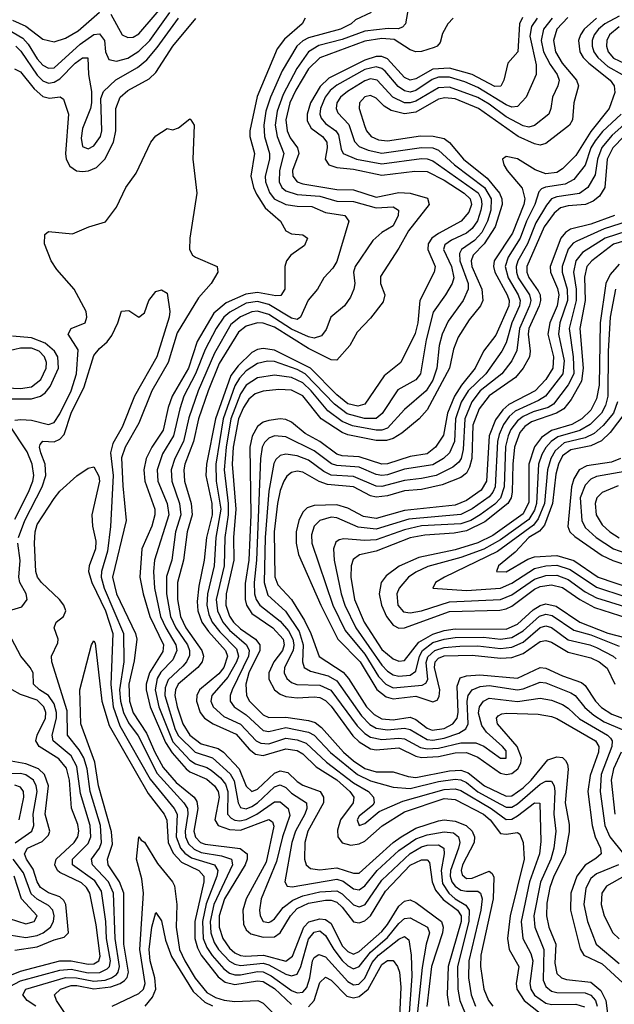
# Model space of a CAD drawing. Header units: inches. Extents: x 990535 to 1117859, y 769386 to 892122.
# Tile 838 of 1056: x 1043948 to 1046053, y 875016 to 878504. Entities that reach past the tile are written whole.
import ezdxf

# ---------------------------------------------------------------- set-up
doc = ezdxf.new("R2010")
doc.units = ezdxf.units.IN
doc.header["$MEASUREMENT"] = 0
doc.layers.add('B0847', color=7, linetype='Continuous')

msp = doc.modelspace()

# ---------------------------------------------------------------- linework, layer by layer
at = {"layer": 'B0847', "color": 5}
for points, elevation in [([(1044270, 878523.5), (1044310, 878450.9), (1044330, 878441.3), (1044350, 878442.5), (1044370, 878453.7), (1044478.1, 878581.9)], 3380), ([(1043890, 878478.5), (1043958.8, 878438.8), (1043977.6, 878417.6), (1044010, 878365), (1044030, 878343), (1044050, 878332.1), (1044070, 878333.3), (1044162.3, 878417.7), (1044210, 878451.7), (1044230, 878454.6), (1044247.4, 878430), (1044251.6, 878390), (1044263.4, 878363.4), (1044290, 878357.6), (1044330, 878368.2), (1044370, 878392.3), (1044408.7, 878430), (1044479.4, 878530)], 3360), ([(1043922, 878502), (1043970, 878480.8), (1044030, 878435.2), (1044070, 878426.1), (1044110, 878438.5), (1044155, 878465), (1044230, 878530.4)], 3380), ([(1045191.9, 878530), (1045136.5, 878503.5), (1045121.4, 878490), (1045083, 878470), (1044970, 878440.2), (1044950.2, 878429.8), (1044929.4, 878410.6), (1044877.4, 878322.6), (1044835.4, 878230), (1044819.4, 878180.6), (1044811.7, 878130), (1044814.2, 878090), (1044832.1, 878030), (1044832.2, 878010), (1044817.4, 877950), (1044818.4, 877930), (1044831.9, 877891.9), (1044848.9, 877870), (1044890, 877850), (1044930, 877843.3), (1044982, 877842), (1045030, 877820.8), (1045099, 877810), (1045112.8, 877790), (1045070, 877647.6), (1045056.2, 877623.8), (1045024.3, 877590), (1045002, 877550), (1044968.9, 877511.1), (1044941.5, 877450), (1044930, 877442.4), (1044910, 877446.6), (1044830, 877495.3), (1044790, 877506.2), (1044750, 877499.5), (1044691.9, 877468.1), (1044670, 877449.9), (1044643.7, 877410), (1044604.3, 877335.7), (1044570.7, 877249.3), (1044529.4, 877170), (1044514.2, 877125.8), (1044492, 877030), (1044453.6, 876966.4), (1044434.6, 876910), (1044436.6, 876870), (1044469.3, 876790), (1044475.5, 876750), (1044425.1, 876590), (1044421.1, 876550), (1044424.7, 876490), (1044446.5, 876390), (1044464.6, 876350), (1044500.8, 876290), (1044503.7, 876270), (1044490, 876237.2), (1044447.6, 876192.4), (1044434.1, 876170), (1044426.9, 876130), (1044440.8, 876070), (1044490, 875946), (1044550, 875881.2), (1044570, 875868.5), (1044610, 875855.8), (1044625.9, 875845.9), (1044658.4, 875818.4), (1044676, 875796), (1044684.7, 875770), (1044683.6, 875690), (1044695.9, 875675.9), (1044708.9, 875668.9), (1044726.7, 875666.7), (1044750, 875670.7), (1044786.8, 875690), (1044850, 875733.6), (1044870, 875733.2), (1044898.3, 875710), (1044904.7, 875684.7), (1044878, 875610), (1044857.4, 875522.6), (1044802.1, 875390), (1044797, 875350), (1044799.6, 875330), (1044810.1, 875310.1), (1044830, 875306.1), (1044836.8, 875310), (1044850, 875319.6), (1044881, 875359), (1044914.7, 875385.3), (1044950, 875401.2), (1045010, 875415.2), (1045070, 875418.5), (1045090, 875408.2), (1045130, 875369.2), (1045150, 875361.2), (1045156.3, 875363.7), (1045170.5, 875370), (1045230, 875456.1), (1045330, 875550.7), (1045370, 875574.3), (1045390, 875580.2), (1045430, 875581.6), (1045449.6, 875570), (1045451.1, 875550), (1045439.8, 875490), (1045444.4, 875444.4), (1045466.8, 875410), (1045490, 875390.3), (1045527.8, 875367.8), (1045538.6, 875350), (1045537.8, 875310), (1045498.3, 875150), (1045499.3, 875070), (1045505.7, 875030), (1045522.2, 874990)], 3340), ([(1045323.8, 878550), (1045313.6, 878490), (1045302.5, 878477.5), (1045287.7, 878472.3), (1045252.6, 878472.6), (1045170, 878463.1), (1045090, 878433.4), (1045007, 878413), (1044970.2, 878389.8), (1044929, 878331), (1044880.6, 878239.4), (1044859.5, 878180.5), (1044852.4, 878130), (1044859.7, 878090), (1044882.7, 878030), (1044867.1, 877970), (1044866.1, 877930), (1044876.1, 877910), (1044890, 877898.1), (1044930, 877884.8), (1045010, 877878.8), (1045070, 877861.2), (1045130, 877860), (1045210, 877837.2), (1045270, 877841.7), (1045289.4, 877830), (1045288.1, 877810), (1045270, 877774.3), (1045230, 877749.9), (1045197.5, 877722.5), (1045135.7, 877630), (1045130.1, 877610), (1045133.9, 877570), (1045131.1, 877550), (1045118.4, 877521.6), (1045097.8, 877490), (1045049.5, 877450), (1045032.7, 877407.3), (1045016.1, 877383.9), (1044990, 877376.1), (1044970, 877380.3), (1044910, 877407.4), (1044830, 877460.2), (1044790, 877471.6), (1044770, 877469.1), (1044730, 877451.6), (1044695.7, 877424.3), (1044636.9, 877323.1), (1044580.1, 877190), (1044546.1, 877093.9), (1044527.2, 877010), (1044496.4, 876950), (1044484, 876910), (1044486.1, 876870), (1044514, 876790), (1044518.5, 876750), (1044499.8, 876690), (1044486.1, 876590), (1044467.8, 876532.2), (1044467.3, 876470), (1044482.1, 876390), (1044501, 876350), (1044542.1, 876290), (1044548.9, 876270), (1044548.4, 876251.6), (1044538.8, 876230), (1044525.6, 876214.4), (1044473.8, 876166.2), (1044462.7, 876137.3), (1044462.1, 876110), (1044498.6, 875990), (1044510, 875967), (1044569.4, 875909.4), (1044630, 875889.3), (1044693.3, 875833.3), (1044707.6, 875807.6), (1044721.7, 875730), (1044730, 875714), (1044750, 875709.2), (1044770, 875716.6), (1044790.2, 875730), (1044850, 875787.1), (1044870, 875793.3), (1044890, 875784), (1044910, 875764.3), (1044962.9, 875730), (1044964.1, 875710), (1044957.3, 875690), (1044924, 875630), (1044911.3, 875590), (1044886, 875450), (1044895.1, 875435.1), (1044912.1, 875432.1), (1045070, 875459.6), (1045092.8, 875452.8), (1045130, 875426), (1045150, 875422.2), (1045170, 875436.3), (1045212.9, 875490), (1045290, 875560.7), (1045350, 875602.9), (1045390, 875617.3), (1045450, 875627.4), (1045483.3, 875623.3), (1045501.5, 875610), (1045505.9, 875590), (1045501.3, 875570), (1045473, 875490), (1045472.2, 875470), (1045478.3, 875450), (1045490, 875434.6), (1045510, 875421), (1045530, 875416.6), (1045570, 875417.7), (1045578.9, 875410), (1045585.6, 875390), (1045580.5, 875350), (1045537.4, 875170), (1045536.8, 875110), (1045545.9, 875050), (1045561.9, 875010)], 3360), ([(1043929.8, 878330), (1043950, 878319), (1043999.2, 878259.2), (1044030, 878231.8), (1044053.3, 878226.7), (1044090.6, 878230.6), (1044102.3, 878222.3), (1044120.5, 878170), (1044109.6, 878030), (1044112.7, 878010), (1044125.2, 877985.2), (1044148.9, 877968.9), (1044170, 877966.3), (1044191, 877969), (1044219.5, 877980.5), (1044249.6, 878010.4), (1044280.3, 878070), (1044288.3, 878110), (1044288.3, 878190), (1044303.1, 878230), (1044330, 878253.2), (1044405.8, 878294.2), (1044430, 878316.5), (1044490, 878410.9), (1044571.1, 878508.9)], 3320), ([(1043934.1, 878410), (1043952.3, 878392.3), (1044010, 878307.2), (1044030, 878287.9), (1044050, 878279.4), (1044070, 878282.4), (1044090, 878294.2), (1044144.3, 878350), (1044170, 878369.6), (1044188.5, 878368.5), (1044191.2, 878310), (1044202.5, 878250), (1044201.9, 878210), (1044198.4, 878190), (1044170, 878119.2), (1044165, 878085), (1044170, 878055.2), (1044190, 878046.6), (1044210, 878057.5), (1044233.4, 878090), (1044238.6, 878110), (1044235.1, 878224.9), (1044243.9, 878250), (1044288.4, 878291.6), (1044364.8, 878335.2), (1044398, 878362), (1044434.7, 878405.3), (1044510, 878509)], 3340), ([(1044958.6, 878510), (1044947.3, 878490), (1044885, 878435), (1044859.3, 878400.7), (1044787.9, 878232.1), (1044762.8, 878110), (1044763.1, 878090), (1044778.9, 878030), (1044766.5, 877950), (1044775.4, 877910), (1044786.3, 877886.3), (1044817.3, 877837.3), (1044871.5, 877790), (1044890, 877756.8), (1044910, 877745.6), (1044950, 877742), (1044967.1, 877730), (1044955.6, 877704.4), (1044907.8, 877670), (1044892.9, 877650), (1044886.8, 877630), (1044886.3, 877550), (1044872.8, 877527.2), (1044854.5, 877525.5), (1044790, 877537.6), (1044747.9, 877532), (1044678.6, 877501.4), (1044635.4, 877464.6), (1044575.9, 877364.1), (1044545, 877270), (1044487.5, 877170), (1044473.7, 877130), (1044455.9, 877050), (1044415.6, 876990), (1044395.9, 876950), (1044387.5, 876910), (1044390.5, 876870), (1044425.7, 876770), (1044426.5, 876750), (1044416.1, 876710), (1044380.4, 876630), (1044373, 876530), (1044385.2, 876470), (1044408.7, 876390), (1044457.2, 876290), (1044454.3, 876265.7), (1044407.7, 876190), (1044396, 876150), (1044394.9, 876130), (1044409.4, 876070), (1044464.2, 875944.2), (1044487, 875907), (1044537.2, 875850), (1044550, 875840.2), (1044610, 875813.9), (1044637.6, 875790), (1044650, 875770.4), (1044653.8, 875750), (1044638.8, 875670), (1044650, 875650), (1044690, 875635.9), (1044730, 875633.7), (1044830, 875670.9), (1044843.1, 875663.1), (1044847.5, 875647.5), (1044820.2, 875519.8), (1044749.6, 875390), (1044737.2, 875350), (1044740.6, 875300.6), (1044750, 875280.8), (1044765.6, 875265.6), (1044810, 875253.8), (1044850, 875255.9), (1044870, 875269.8), (1044906.3, 875330), (1044930, 875355.9), (1044970, 875374.6), (1045030, 875385.1), (1045050, 875385.2), (1045070, 875378.6), (1045090, 875360.3), (1045130, 875308.5), (1045150, 875304.5), (1045170, 875312.6), (1045190.3, 875329.7), (1045243.3, 875416.7), (1045330, 875509.2), (1045370, 875528.7), (1045390, 875528.7), (1045398.3, 875518.3), (1045408.1, 875450), (1045420.2, 875420.2), (1045447.2, 875387.2), (1045497.6, 875350), (1045511, 875330), (1045511.2, 875310), (1045464.9, 875150), (1045461.5, 875050), (1045467.6, 875010)], 3320), ([(1045482.7, 878510), (1045464, 878490), (1045445, 878455), (1045436.3, 878423.7), (1045426, 878410), (1045414.9, 878405.1), (1045370, 878391.9), (1045350, 878390.7), (1045330, 878397.1), (1045273.8, 878433.8), (1045230, 878438.1), (1045170, 878427.8), (1045010, 878369.5), (1044970.5, 878330), (1044925.6, 878254.4), (1044904.4, 878210), (1044890.4, 878150), (1044895, 878110), (1044905.8, 878085.8), (1044931, 878050), (1044936.4, 878030), (1044913.6, 877970), (1044914.3, 877950), (1044929.9, 877929.9), (1044950, 877922.2), (1045070, 877903.2), (1045130, 877901.6), (1045210, 877875.3), (1045290, 877892.1), (1045329.6, 877889.6), (1045391.8, 877871.8), (1045398, 877850), (1045323.7, 877756.3), (1045290, 877694.8), (1045225.3, 877594.7), (1045225.7, 877570), (1045240.4, 877530), (1045234.7, 877505.3), (1045190, 877446.4), (1045142.9, 877397.1), (1045116.6, 877350), (1045070, 877298.5), (1045050, 877299.7), (1044970, 877340), (1044850, 877414.8), (1044810, 877429.3), (1044790, 877430), (1044750, 877418), (1044722.9, 877397.1), (1044653.5, 877286.5), (1044614.8, 877190), (1044581.2, 877090), (1044563.3, 877010), (1044532.9, 876930), (1044529.2, 876910), (1044531.3, 876870), (1044554.3, 876790), (1044558.2, 876750), (1044540.4, 876690), (1044527.4, 876590), (1044506.6, 876510), (1044506.2, 876450), (1044516.5, 876390), (1044536.4, 876350), (1044592.7, 876270), (1044598.5, 876250), (1044594.3, 876230), (1044578.1, 876210), (1044508.2, 876150), (1044499, 876130), (1044496.9, 876110), (1044505, 876070), (1044525.3, 876010), (1044550, 875970.1), (1044590, 875939.1), (1044650, 875922.7), (1044669.2, 875909.2), (1044725, 875850), (1044750, 875789.5), (1044769.5, 875770), (1044790, 875778.9), (1044850, 875835.4), (1044870, 875843.2), (1044897.6, 875837.6), (1044930, 875805.6), (1044950, 875792.5), (1045011.1, 875770), (1045023.9, 875750), (1045023.6, 875730), (1044967.7, 875630), (1044956.8, 875590), (1044955.7, 875530), (1044961.8, 875510), (1044977.2, 875497.2), (1045010, 875493.3), (1045070, 875499.5), (1045130, 875480.6), (1045150, 875481.1), (1045270.2, 875589.8), (1045298.4, 875610), (1045350, 875640), (1045430, 875665.9), (1045450.2, 875669.8), (1045490, 875665.6), (1045528.9, 875650), (1045549.5, 875630), (1045557.4, 875610), (1045557, 875590), (1045515.5, 875510), (1045510.4, 875490), (1045514.6, 875474.6), (1045530, 875462.4), (1045550, 875463.6), (1045610, 875487.8), (1045620.2, 875480.2), (1045626.7, 875466.6), (1045623.9, 875390), (1045580.6, 875190), (1045579.1, 875150), (1045591.2, 875070), (1045607.4, 875030), (1045622.3, 875010)], 3380), ([(1045728.3, 878511.7), (1045717.3, 878490), (1045711.3, 878390), (1045676.3, 878350), (1045662, 878290), (1045651.4, 878268.6), (1045630, 878267.9), (1045550.1, 878310.1), (1045470, 878332.3), (1045410, 878328.5), (1045350, 878295.1), (1045330, 878290.2), (1045310, 878299.2), (1045250, 878366), (1045230, 878373.5), (1045210, 878373.6), (1045170, 878361.1), (1045042.4, 878297.6), (1045012, 878268), (1044977.6, 878210), (1044965.2, 878170), (1044966.1, 878146.1), (1044980, 878120), (1045019.4, 878090), (1045034.9, 878070), (1045036.3, 878050), (1045029.5, 878010), (1045042.3, 877990), (1045070, 877981), (1045130, 877974.5), (1045230, 877953.8), (1045347.2, 877967.2), (1045390, 877966), (1045450, 877936.1), (1045521.1, 877890), (1045542.1, 877870), (1045547.2, 877850), (1045537.9, 877822.1), (1045510.4, 877790), (1045430, 877747), (1045407.1, 877730), (1045393.8, 877710), (1045392.2, 877690), (1045418.2, 877630), (1045415.5, 877610), (1045363.9, 877510), (1045357.5, 877430), (1045348, 877392), (1045297.5, 877290), (1045237.8, 877242.2), (1045170, 877142.7), (1045145, 877135), (1045110, 877143.6), (1045070, 877175.6), (1044977.3, 877270), (1044850, 877334), (1044810, 877339.2), (1044790, 877335.7), (1044770, 877325.3), (1044721.4, 877278.6), (1044695.8, 877244.2), (1044641, 877090), (1044608.8, 876930), (1044607, 876890), (1044628.2, 876790), (1044629.1, 876750), (1044609.2, 876670), (1044600.7, 876590), (1044582.3, 876497.7), (1044576.5, 876443.5), (1044578.3, 876410), (1044592.9, 876370), (1044616.6, 876336.6), (1044676.4, 876270), (1044683.6, 876250), (1044670.7, 876210), (1044653.2, 876186.8), (1044584.2, 876130), (1044574.9, 876110), (1044574, 876090), (1044586.3, 876050), (1044602.5, 876030), (1044632.3, 876010), (1044713.8, 875973.8), (1044760, 875920), (1044782.2, 875902.2), (1044810, 875897.2), (1044890, 875921.6), (1044930, 875915.7), (1044950, 875904.2), (1044997.6, 875857.6), (1045070, 875811.9), (1045116.6, 875770), (1045131.3, 875750), (1045127.8, 875730), (1045083.2, 875670), (1045072.7, 875632.7), (1045074.4, 875610), (1045090, 875588.1), (1045120.1, 875580.1), (1045150, 875584.5), (1045170, 875594.8), (1045231.3, 875648.7), (1045310, 875697.8), (1045450, 875745.2), (1045490, 875741.3), (1045589.7, 875689.7), (1045613, 875670), (1045650, 875621.3), (1045670, 875619.1), (1045710, 875625), (1045718.7, 875618.7), (1045730.1, 875590.1), (1045733.6, 875530), (1045683.8, 875330), (1045674.8, 875250), (1045680.9, 875210), (1045714.4, 875150), (1045705.4, 875090), (1045707.4, 875070), (1045733.9, 875030), (1045790, 874984.9)], 3420), ([(1045779.7, 878510), (1045760, 878480), (1045754.3, 878445.7), (1045776.2, 878343.8), (1045776, 878310), (1045741, 878230), (1045710, 878196.9), (1045690, 878194.1), (1045670, 878202.1), (1045570, 878264.5), (1045524.2, 878284.2), (1045470, 878300.3), (1045430, 878300.1), (1045408.1, 878291.9), (1045350, 878253), (1045330, 878248), (1045310, 878251.7), (1045287.2, 878267.2), (1045241.5, 878321.5), (1045230, 878330.9), (1045210, 878337), (1045170, 878327.3), (1045070, 878272.8), (1045046.7, 878253.3), (1045029.8, 878230), (1045012.8, 878190), (1045010.6, 878170), (1045015.2, 878155.2), (1045030, 878137), (1045067.1, 878110), (1045076.5, 878096.5), (1045085.4, 878045.4), (1045092.5, 878030), (1045140.2, 878010), (1045230, 877993.1), (1045370, 878012.1), (1045390, 878011.3), (1045410, 878004.3), (1045570.7, 877890.7), (1045581.9, 877870), (1045584.4, 877850), (1045580.8, 877830), (1045568.5, 877791.5), (1045550, 877764.4), (1045530, 877748.3), (1045476.3, 877723.7), (1045453.5, 877706.5), (1045447.7, 877690), (1045476.5, 877630), (1045485.1, 877590), (1045479.3, 877570), (1045455.8, 877530), (1045411.3, 877468.7), (1045386.6, 877370), (1045367.3, 877250), (1045350, 877228), (1045286.9, 877193.1), (1045230.6, 877109.4), (1045210, 877091.9), (1045168.7, 877091.3), (1045107.6, 877107.6), (1045061.8, 877141.8), (1044958.1, 877250), (1044930, 877265.2), (1044850, 877293), (1044824.9, 877295.1), (1044790, 877286.3), (1044750, 877260.3), (1044725.4, 877234.6), (1044710, 877207.1), (1044668.1, 877090), (1044642.3, 876930), (1044643.1, 876870), (1044659.6, 876770), (1044642.2, 876670), (1044635.7, 876570), (1044612.1, 876470), (1044609.9, 876430), (1044617.3, 876397.2), (1044629.7, 876370), (1044655.8, 876335.8), (1044715.2, 876275.2), (1044722, 876250), (1044715.6, 876230), (1044684.4, 876175.6), (1044627.4, 876110), (1044624.8, 876090), (1044632.8, 876070), (1044670, 876036.2), (1044730, 876008.9), (1044784.6, 875950), (1044801, 875941), (1044830, 875939.4), (1044890, 875958.6), (1044930, 875953.2), (1044961.7, 875941.7), (1045034.2, 875874.2), (1045130, 875801), (1045182.4, 875770), (1045200.9, 875750), (1045202.3, 875730), (1045198.5, 875721.5), (1045150, 875682.6), (1045142.3, 875670), (1045149.4, 875649.4), (1045170, 875657), (1045220.6, 875699.4), (1045303.8, 875736.2), (1045450, 875777.7), (1045490, 875779.6), (1045510, 875773.3), (1045617.1, 875710), (1045670, 875670.5), (1045690, 875672.2), (1045710, 875683.5), (1045770, 875730.4), (1045789.4, 875729.4), (1045792.7, 875592.7), (1045788, 875550), (1045752.3, 875450), (1045723, 875310), (1045729.2, 875250), (1045756.9, 875196.9), (1045764, 875170), (1045753.8, 875090), (1045756.9, 875070), (1045770, 875048.9), (1045810, 875020.8), (1045830, 875015.9), (1045916.8, 875016.8), (1045947.2, 875007.2)], 3440), ([(1045833, 878510), (1045802.4, 878470), (1045794.5, 878430), (1045802.1, 878390), (1045825.3, 878345.3), (1045850.9, 878310), (1045857.6, 878290), (1045853.5, 878270), (1045833.8, 878230), (1045828.7, 878190), (1045820.7, 878170), (1045770, 878129.4), (1045750, 878123.8), (1045730, 878127.6), (1045670, 878159.5), (1045610, 878204.8), (1045570, 878228.7), (1045470, 878265.3), (1045430, 878263), (1045350, 878215.5), (1045330, 878209.6), (1045310, 878210), (1045269.2, 878229.2), (1045213.3, 878290), (1045190, 878294.2), (1045170, 878287.3), (1045108.1, 878250), (1045084, 878230), (1045070.8, 878210), (1045067.8, 878190), (1045074.1, 878174.1), (1045112.7, 878132.8), (1045132.8, 878072.8), (1045150, 878054.4), (1045181.6, 878041.6), (1045230, 878031.9), (1045370, 878052), (1045409.9, 878049.9), (1045430, 878041.8), (1045487, 877990), (1045592.8, 877910), (1045616.7, 877870), (1045616.2, 877830), (1045604.2, 877790), (1045583.6, 877750), (1045558.3, 877721.7), (1045511.5, 877690), (1045504.3, 877675.7), (1045505.9, 877650), (1045536.1, 877570), (1045536.1, 877550), (1045517.8, 877510), (1045464.3, 877435.7), (1045443.2, 877390), (1045432.7, 877350), (1045425, 877270), (1045410, 877227.8), (1045386.4, 877190), (1045310, 877123.5), (1045250, 877056.8), (1045230, 877049.6), (1045210, 877049.6), (1045126, 877066), (1045090, 877080.6), (1045038.4, 877118.4), (1044979.1, 877190), (1044950, 877218.2), (1044910, 877236.3), (1044850, 877244.7), (1044790, 877235.1), (1044750, 877209.9), (1044730, 877178.4), (1044694.8, 877090), (1044678.4, 876990), (1044672, 876910), (1044685.7, 876790), (1044685.8, 876750), (1044674.2, 876670), (1044671.3, 876570), (1044642.8, 876450), (1044648.5, 876410), (1044666.4, 876370), (1044690, 876341.6), (1044751, 876290), (1044760.2, 876270), (1044757.3, 876250), (1044700.4, 876130), (1044693.1, 876110), (1044693, 876090), (1044707.1, 876070), (1044750, 876042.1), (1044810, 875986.1), (1044830, 875983.1), (1044890, 875997.2), (1044970, 875980.9), (1044990.2, 875970.2), (1045048.1, 875908.1), (1045143.3, 875830), (1045190, 875807.6), (1045270, 875785), (1045330, 875780.6), (1045430, 875805.8), (1045490, 875814.3), (1045510, 875811.9), (1045530, 875801.6), (1045570, 875769.3), (1045650, 875724.8), (1045670, 875715), (1045690, 875715.2), (1045710, 875726.9), (1045790, 875795.9), (1045810, 875806.3), (1045830, 875806.5), (1045840.1, 875790), (1045842.8, 875770), (1045838.5, 875690), (1045845.4, 875630), (1045839.4, 875570), (1045828.3, 875530), (1045791.5, 875448.5), (1045768.3, 875330), (1045771.8, 875290), (1045803.1, 875210), (1045801.5, 875101.5), (1045810, 875079.1), (1045830, 875063.3), (1045850, 875058.4), (1045950, 875057.2), (1045970, 875048.7), (1045985.9, 875030), (1045992.8, 875010)], 3460), ([(1045888.1, 878511.9), (1045850, 878470), (1045837.8, 878430), (1045844.2, 878390), (1045868.3, 878350), (1045919.1, 878290), (1045926.5, 878270), (1045909.7, 878210), (1045905.3, 878150), (1045894.4, 878130), (1045810, 878065.9), (1045790, 878059.9), (1045770, 878064), (1045712.5, 878090), (1045571.6, 878190), (1045490, 878223.7), (1045452.5, 878227.5), (1045430, 878222.3), (1045350, 878176.9), (1045310, 878170.7), (1045262.4, 878182.4), (1045238.3, 878198.3), (1045210, 878226.2), (1045190, 878236.1), (1045170, 878231), (1045151.1, 878210), (1045150.1, 878190), (1045170, 878125.4), (1045175.6, 878110), (1045191.8, 878090), (1045218.6, 878078.6), (1045250, 878074.7), (1045366.9, 878093.1), (1045411.1, 878091.1), (1045450, 878082.8), (1045469, 878069), (1045519.1, 878010), (1045603.1, 877943.1), (1045646.2, 877890), (1045654.8, 877870), (1045656.1, 877850), (1045631.1, 877770), (1045592.7, 877710), (1045553.2, 877670), (1045546, 877650), (1045549.1, 877630), (1045584.1, 877550), (1045587.2, 877510), (1045579.1, 877490), (1045539.4, 877440.6), (1045500.2, 877379.8), (1045483.3, 877336.7), (1045469.6, 877270), (1045390, 877122.2), (1045361.9, 877090), (1045300.2, 877039.8), (1045270, 877020.7), (1045246.9, 877013.1), (1045210, 877013.1), (1045110, 877033.6), (1045090, 877041.6), (1045014.6, 877090), (1044950, 877171.7), (1044910, 877191.8), (1044865.7, 877194.3), (1044810, 877188.4), (1044781.4, 877178.6), (1044759.5, 877160.5), (1044740.1, 877130), (1044722.8, 877090), (1044703.4, 876990), (1044700.4, 876930), (1044713.1, 876770), (1044704.4, 876670), (1044705.4, 876590), (1044678.6, 876470), (1044677.3, 876430), (1044690, 876391.3), (1044704.5, 876370), (1044730, 876346), (1044782.6, 876310), (1044798.4, 876290), (1044798, 876270), (1044759.3, 876190), (1044748.3, 876150), (1044750.7, 876110.7), (1044761.3, 876090), (1044810, 876041.6), (1044830, 876032.2), (1044890, 876033.9), (1044970, 876022.1), (1044994.2, 876014.2), (1045016.7, 875996.7), (1045094.2, 875910), (1045130, 875878.7), (1045170, 875852.2), (1045210, 875839.7), (1045270, 875839.8), (1045323.1, 875823.1), (1045350, 875820.3), (1045470, 875843.2), (1045510, 875845.7), (1045535.8, 875835.8), (1045593.7, 875790), (1045670, 875753.2), (1045690, 875755), (1045730, 875783.6), (1045758.3, 875810), (1045817.6, 875882.4), (1045850, 875893.5), (1045870, 875890.1), (1045880.1, 875880.1), (1045887.3, 875867.3), (1045889.2, 875849.2), (1045879.2, 875730), (1045893.6, 875653.6), (1045893.1, 875626.9), (1045879.4, 875550), (1045839.3, 875470), (1045824.5, 875430), (1045814.1, 875374.1), (1045812.5, 875330), (1045821.7, 875290), (1045845.4, 875230), (1045841.9, 875161.9), (1045850, 875125.5), (1045865.9, 875110), (1045883.9, 875103.9), (1045970, 875094.3), (1046005, 875065), (1046023.4, 875030), (1046040.1, 874890)], 3480), ([(1045990.3, 878510), (1045945.9, 878470), (1045932.9, 878450), (1045926.6, 878430), (1045931.3, 878390), (1045942.7, 878370), (1045962.3, 878350), (1046038.1, 878290), (1046052.7, 878270), (1046054.3, 878245.7), (1046034.3, 878190), (1045970, 878108.6), (1045916.8, 878023.2), (1045870, 877975.8), (1045850, 877963.2), (1045810, 877958.7), (1045772.2, 877972.2), (1045710, 878011.5), (1045670, 878019), (1045657, 878010), (1045662, 877990), (1045673.5, 877970), (1045726.8, 877906.8), (1045736, 877870), (1045732.6, 877850), (1045692.1, 877747.9), (1045627.6, 877650), (1045624.8, 877630), (1045630, 877610), (1045674.1, 877530), (1045680.6, 877510), (1045679.2, 877490), (1045633, 877387), (1045590.2, 877329.8), (1045560.4, 877270), (1045511.4, 877210), (1045487.3, 877170), (1045462.9, 877110), (1045447.7, 877032.3), (1045420.1, 876990), (1045390, 876966.6), (1045330, 876956.9), (1045250, 876930.8), (1045230, 876929.2), (1045150, 876955.9), (1045090, 876959.4), (1045070, 876964.9), (1045010, 877009.5), (1044958.8, 877038.8), (1044910, 877079), (1044890, 877087.6), (1044870, 877090.2), (1044830, 877084.9), (1044810, 877077.9), (1044790, 877063.4), (1044771.2, 877028.8), (1044762.8, 876990), (1044766.1, 876750), (1044759.4, 876590), (1044746.5, 876506.5), (1044745.9, 876450), (1044751.1, 876430), (1044770, 876401.1), (1044844.3, 876350), (1044880.2, 876310), (1044884.4, 876290), (1044878.1, 876270), (1044847.7, 876230), (1044830, 876190), (1044830, 876168.6), (1044850, 876130.1), (1044870, 876114.9), (1044890, 876106.8), (1044930, 876102.3), (1044990, 876105.7), (1045010, 876102.6), (1045030, 876092.9), (1045050, 876072.2), (1045127.7, 875967.7), (1045150, 875946.6), (1045190, 875921.8), (1045210, 875917.4), (1045290, 875924.6), (1045350, 875895.3), (1045370.6, 875890.7), (1045430, 875894.4), (1045490, 875907.4), (1045530, 875907.8), (1045570, 875891.6), (1045650, 875835.2), (1045670, 875830), (1045690, 875834.3), (1045711, 875850), (1045721.8, 875870), (1045724, 875890), (1045708.9, 875930), (1045639.3, 876010), (1045635.7, 876030), (1045642, 876038), (1045654.3, 876045.7), (1045671.9, 876048.1), (1045783.7, 876043.7), (1045830, 876036.2), (1045850, 876029.1), (1045986.6, 875950), (1045998.3, 875930), (1045997.1, 875910), (1045967, 875827), (1045958.8, 875770), (1045974.2, 875650), (1045985.5, 875610), (1046004.6, 875570), (1046006, 875550), (1045987.5, 875532.5), (1045950, 875509.3), (1045919.9, 875470), (1045898.9, 875410), (1045898.2, 875350), (1045932.5, 875212.5), (1045945.4, 875190), (1046010, 875159.2), (1046098.4, 875078.4)], 3520), ([(1046070, 878516.2), (1046019.9, 878490), (1045996.5, 878470), (1045981.6, 878450), (1045974.4, 878430), (1045974.3, 878410), (1045980.8, 878390), (1045994.6, 878370), (1046030, 878338.4), (1046080.7, 878310)], 3540), ([(1046070, 878478.8), (1046035.9, 878450), (1046026.5, 878430), (1046025.3, 878410), (1046031.8, 878390), (1046050, 878368.4), (1046110, 878339.5)], 3560), ([(1043930, 877085.9), (1043952.3, 877087.7), (1043990, 877085), (1044050, 877070.6), (1044070, 877077.1), (1044090, 877108.3), (1044129.6, 877190), (1044148.8, 877250), (1044154.8, 877334.8), (1044119, 877390), (1044129.6, 877410.4), (1044179.3, 877430), (1044186, 877450), (1044182.7, 877470), (1044140.2, 877550), (1044079.6, 877619.6), (1044059.5, 877650), (1044035.7, 877710), (1044037.2, 877742.8), (1044050, 877754), (1044134.6, 877745.4), (1044192.7, 877770), (1044251.7, 877788.3), (1044290, 877840.3), (1044323.6, 877910), (1044359.7, 877960.3), (1044412.4, 878070), (1044430, 878092.4), (1044470, 878119.3), (1044490, 878114.4), (1044510, 878121.1), (1044550, 878153), (1044554, 878150), (1044564.9, 878130), (1044560.7, 878010), (1044574.6, 877890), (1044549.7, 877730), (1044549.2, 877690), (1044560.1, 877670), (1044570, 877662.7), (1044646.9, 877630), (1044649.4, 877610), (1044625.2, 877570), (1044580.9, 877519.1), (1044504.9, 877395.1), (1044473.9, 877290), (1044415.5, 877190), (1044370, 877075), (1044320.8, 876990), (1044307.6, 876952.4), (1044312.4, 876852.4), (1044325.2, 876730), (1044275.9, 876530), (1044290.3, 876470), (1044357.4, 876330), (1044362.4, 876310), (1044352.5, 876232.5), (1044334.4, 876150), (1044336.4, 876090), (1044349.4, 876049.4), (1044397.1, 875977.1), (1044425.7, 875910), (1044455.7, 875855.7), (1044502, 875802), (1044565.5, 875750), (1044575, 875735), (1044578.1, 875710), (1044563.8, 875630), (1044570, 875608.1), (1044588.1, 875590), (1044603.8, 875583.8), (1044728.4, 875568.4), (1044752.5, 875550), (1044753, 875530), (1044745.6, 875510), (1044672.3, 875390), (1044653.6, 875330), (1044653.9, 875290), (1044667, 875250), (1044690, 875215.3), (1044710, 875198.3), (1044730, 875188.8), (1044746.7, 875186.7), (1044811, 875191), (1044890.3, 875169.7), (1044913, 875187), (1044954.3, 875290), (1044971.7, 875308.3), (1045010, 875318.6), (1045030, 875316.6), (1045050, 875302.9), (1045090, 875224.1), (1045110, 875203), (1045130, 875194.3), (1045150, 875203), (1045230, 875274.8), (1045250, 875298.6), (1045290, 875363.7), (1045310, 875381.3), (1045330, 875386.7), (1045350, 875376.6), (1045440.8, 875310), (1045447.5, 875290), (1045444.7, 875270), (1045405.6, 875150), (1045388.8, 875008.8)], 3280), ([(1046076.7, 878170), (1046011.6, 878108.4), (1045984.7, 878075.3), (1045970.4, 878050), (1045950, 877988.4), (1045910, 877937.8), (1045878.7, 877921.2), (1045809, 877911), (1045795.1, 877904.9), (1045785.6, 877894.4), (1045771.8, 877850), (1045741.6, 877790), (1045719.7, 877730), (1045677.2, 877662.8), (1045666.3, 877630), (1045677.2, 877590), (1045712.6, 877530), (1045719.4, 877510), (1045717.3, 877490), (1045690.2, 877430), (1045670, 877359.3), (1045654.5, 877330), (1045597.5, 877250), (1045535.4, 877190), (1045511, 877149), (1045490.8, 877090), (1045486.6, 877010), (1045470, 876969.6), (1045448.3, 876950), (1045410, 876927), (1045310, 876911.8), (1045250, 876891.7), (1045230, 876889.4), (1045210, 876892.6), (1045150, 876918.8), (1045070, 876924.7), (1045051.2, 876931.2), (1044990, 876977.5), (1044890, 877026.4), (1044850, 877029.6), (1044830, 877021.8), (1044813.9, 877006.1), (1044806.2, 876990), (1044800.6, 876950), (1044785.8, 876590), (1044777.8, 876510), (1044779.5, 876470), (1044785.2, 876450), (1044797.8, 876430), (1044870, 876374.1), (1044899, 876339), (1044914.8, 876310), (1044918.2, 876290), (1044915.4, 876270), (1044885.1, 876210), (1044883.7, 876190), (1044893, 876170), (1044910, 876156.7), (1044929.2, 876149.2), (1045010, 876146.6), (1045049.3, 876129.3), (1045142.6, 876002.6), (1045170, 875975.6), (1045190, 875962.6), (1045230, 875954.6), (1045290, 875959.4), (1045310, 875956.8), (1045366.3, 875926.3), (1045390, 875921.1), (1045430, 875923.8), (1045510, 875942.2), (1045562.1, 875942.1), (1045590.8, 875930.8), (1045650, 875888.7), (1045670, 875888.8), (1045670, 875914), (1045657.5, 875930), (1045600.1, 875980.1), (1045584.4, 876004.4), (1045572.7, 876047.3), (1045575.4, 876070), (1045589.4, 876090.6), (1045610, 876100.6), (1045710, 876089), (1045790, 876100.8), (1045830, 876093.9), (1045870, 876078.8), (1045890, 876065.5), (1045930, 876027.1), (1046028.5, 875970), (1046039.4, 875959.4), (1046045.4, 875950), (1046044.4, 875930), (1046007, 875830), (1046002.6, 875770), (1046019.1, 875650), (1046037.1, 875610), (1046085.5, 875550)], 3540), ([(1046128.8, 878170), (1046044.9, 878095.1), (1046008.4, 878051.6), (1045993.3, 878010), (1045984.9, 877955.1), (1045959.2, 877910), (1045930, 877888.4), (1045850, 877876.9), (1045830.7, 877869.3), (1045812.4, 877847.6), (1045775.4, 877784.6), (1045745.6, 877710), (1045711.4, 877650), (1045705.3, 877630), (1045706.1, 877610), (1045713, 877590), (1045752.2, 877530), (1045756.9, 877510), (1045753.2, 877490), (1045717.6, 877410), (1045708.2, 877331.8), (1045690, 877296), (1045655.3, 877250), (1045578.5, 877190), (1045548, 877150), (1045523.6, 877090), (1045517.8, 876982.2), (1045510.4, 876950), (1045502.7, 876937.3), (1045481.1, 876918.9), (1045422.4, 876890), (1045370, 876878.4), (1045310, 876872.1), (1045230, 876850.3), (1045210, 876851.8), (1045130, 876886.4), (1045050, 876891.3), (1045024, 876904), (1044970, 876944.1), (1044930, 876959.1), (1044890, 876965.1), (1044870, 876960.8), (1044854.2, 876945.8), (1044847.7, 876932.3), (1044830, 876834), (1044817.3, 876670), (1044813, 876510), (1044826.1, 876466.1), (1044889.2, 876409.2), (1044937.3, 876337.3), (1044951.7, 876290), (1044949.2, 876230), (1044955, 876210), (1044976.9, 876196.9), (1045040.4, 876180.3), (1045070, 876162.3), (1045158, 876038), (1045187.8, 876007.8), (1045210, 875994.8), (1045250, 875988.9), (1045310, 875994.6), (1045330, 875990), (1045390, 875954.9), (1045410, 875952.1), (1045450, 875959.5), (1045502.6, 875977.4), (1045527.6, 875992.4), (1045535.4, 876010), (1045531.5, 876090), (1045535.4, 876110), (1045550, 876130.4), (1045577.5, 876142.5), (1045610, 876145.9), (1045710, 876130.5), (1045730, 876133.6), (1045790, 876157.6), (1045810, 876155.3), (1045899.5, 876119.5), (1045914, 876110), (1045948.2, 876068.2), (1045980.1, 876040.1), (1046017.4, 876017.4), (1046080.6, 875990)], 3560), ([(1046088.1, 878091.9), (1046047.4, 878050), (1046027.9, 878010), (1046019.7, 877910), (1046000.9, 877879.1), (1045978.6, 877861.4), (1045950.6, 877849.4), (1045890, 877844.4), (1045862.8, 877837.2), (1045840.6, 877819.4), (1045805.1, 877770), (1045742.9, 877630), (1045743.4, 877610), (1045750.8, 877590.8), (1045783.3, 877543.3), (1045789.9, 877530), (1045791.8, 877510), (1045787.1, 877490), (1045750.7, 877410), (1045748.3, 877390), (1045755.2, 877330), (1045752.2, 877310), (1045730.4, 877270), (1045703.6, 877236.4), (1045610, 877172.2), (1045574.6, 877125.4), (1045552.4, 877067.6), (1045548, 876950), (1045540.8, 876919.2), (1045530, 876898.4), (1045510, 876882.7), (1045443.4, 876856.6), (1045370, 876839.5), (1045310, 876835.3), (1045250, 876817.5), (1045210, 876812.8), (1045190, 876817.8), (1045130, 876850), (1045037.5, 876857.5), (1045008.2, 876868.2), (1044950, 876901.7), (1044930, 876904.7), (1044910, 876900.1), (1044893.2, 876886.8), (1044882.9, 876870), (1044870, 876836.2), (1044860.1, 876790), (1044848.8, 876690), (1044851.1, 876531.1), (1044861.9, 876501.9), (1044910, 876450.1), (1044956.1, 876376.1), (1044978.1, 876330), (1045008, 876248), (1045092.4, 876192.4), (1045111.5, 876170), (1045176.1, 876070), (1045203.1, 876043.1), (1045230, 876028), (1045270, 876024.6), (1045330, 876033), (1045350, 876025.5), (1045390, 875994.7), (1045407.9, 875987.9), (1045450, 875993.1), (1045481.4, 876010), (1045496.1, 876030), (1045500.1, 876050), (1045496.8, 876143.2), (1045507.1, 876172.9), (1045530, 876179.6), (1045577.1, 876182.9), (1045710, 876171.5), (1045790, 876209.1), (1045810, 876207.3), (1045870, 876179.6), (1045936.3, 876156.3), (1045950, 876145.8), (1045986.7, 876090), (1046008.1, 876068.1), (1046044.7, 876044.7), (1046110, 876019.5)], 3580), ([(1046053.7, 877810), (1045970, 877779.3), (1045897.9, 877762.1), (1045879.8, 877750), (1045863.8, 877730), (1045826, 877630), (1045826.9, 877610), (1045852, 877552), (1045856.8, 877530), (1045850.8, 877490), (1045824.8, 877430), (1045817.9, 877390), (1045838, 877310), (1045835.7, 877270), (1045810.8, 877230), (1045772.7, 877190), (1045679.3, 877140.7), (1045658.2, 877121.8), (1045632.7, 877087.3), (1045610.2, 877030), (1045600.3, 876870), (1045582, 876838), (1045530, 876801.1), (1045490, 876784.4), (1045310, 876765.7), (1045210, 876737.3), (1045164.6, 876744.6), (1045110, 876773.8), (1045070, 876785.8), (1044990, 876783), (1044965.5, 876774.5), (1044950, 876760.1), (1044935.5, 876730), (1044926.9, 876690), (1044926.9, 876650), (1044935.1, 876610), (1045014, 876430), (1045073.8, 876310), (1045152.9, 876230), (1045212.1, 876132.1), (1045245, 876105), (1045270, 876098.2), (1045350, 876108.2), (1045410, 876088.2), (1045426.2, 876093.8), (1045432.9, 876107.1), (1045434.7, 876130), (1045416.5, 876210), (1045418.7, 876230), (1045430, 876242.8), (1045450, 876251.2), (1045550, 876253.2), (1045650, 876243), (1045690, 876245.1), (1045730, 876259.5), (1045790, 876301), (1045810, 876305.4), (1045830, 876298.7), (1045890, 876263.4), (1045970, 876243.8), (1045999.9, 876230), (1046027.5, 876207.5), (1046054.5, 876150)], 3620), ([(1046101.6, 877790), (1046016.6, 877763.4), (1045919.8, 877720.2), (1045907.2, 877712.8), (1045889.1, 877690.9), (1045868.4, 877630), (1045868.4, 877610), (1045885.8, 877550), (1045887, 877510), (1045860.5, 877430), (1045854.8, 877390), (1045875.4, 877295.4), (1045870.9, 877250), (1045809.5, 877170.5), (1045785.1, 877154.9), (1045702.2, 877117.8), (1045681.2, 877098.8), (1045660.8, 877070), (1045645, 877035), (1045639.4, 877010), (1045631.2, 876850), (1045623, 876830), (1045610, 876814.1), (1045550, 876771), (1045510, 876750.9), (1045325.5, 876734.5), (1045210, 876699.6), (1045146.4, 876706.4), (1045070, 876739.1), (1045050, 876741.5), (1045010, 876730.6), (1044990.1, 876710), (1044980.7, 876679.3), (1044981.5, 876650), (1045056.9, 876430), (1045100.6, 876340.6), (1045170, 876257), (1045217.9, 876177.9), (1045244.3, 876150), (1045270, 876137.8), (1045372.9, 876147.1), (1045386.2, 876153.8), (1045392.5, 876167.5), (1045387.3, 876227.3), (1045392.9, 876247.1), (1045417.3, 876270), (1045450, 876280.5), (1045505.5, 876285.5), (1045570, 876285.9), (1045650, 876276.9), (1045690, 876281.1), (1045730, 876299.2), (1045790, 876351.2), (1045810, 876357.6), (1045830, 876350.8), (1045890, 876307.9), (1045966.4, 876290), (1045990, 876279.9), (1046048.9, 876250), (1046059.8, 876239.8)], 3640), ([(1046133.4, 877766.6), (1046020.4, 877730), (1045940.9, 877679.1), (1045916.5, 877650), (1045908.3, 877610), (1045917.7, 877550), (1045917.8, 877510), (1045893, 877410), (1045907.5, 877310), (1045909.8, 877250), (1045890, 877211.2), (1045837.6, 877142.4), (1045818.6, 877130), (1045765.3, 877114.7), (1045730, 877099.1), (1045710, 877083.4), (1045687.1, 877052.9), (1045676.6, 877030), (1045667.9, 876992.1), (1045663.4, 876850), (1045650, 876809.5), (1045630, 876788.4), (1045577.9, 876750), (1045544.6, 876730), (1045510, 876718.1), (1045370, 876710.7), (1045310, 876697.5), (1045210, 876661.5), (1045170, 876658.9), (1045095.2, 876664.8), (1045078.6, 876661.4), (1045066.5, 876653.5), (1045059.3, 876630), (1045061.2, 876590), (1045085.5, 876470), (1045098.3, 876430), (1045137.9, 876350), (1045230, 876217.7), (1045250, 876196.8), (1045270, 876183.9), (1045290, 876178.9), (1045330, 876182.8), (1045350, 876196.3), (1045363.3, 876250), (1045373.8, 876270), (1045410, 876297.6), (1045450, 876310.2), (1045490, 876316.1), (1045590, 876316.5), (1045650, 876310), (1045690, 876316.2), (1045730, 876339.3), (1045788.2, 876391.8), (1045810, 876398.8), (1045833.4, 876393.4), (1045910, 876341.2), (1045970, 876324.7), (1046070, 876284.6)], 3660), ([(1046170, 877745), (1046050, 877708.8), (1045973, 877650), (1045956, 877630), (1045947.7, 877592.3), (1045949.4, 877510), (1045930.6, 877410), (1045942.6, 877270), (1045936.4, 877223.6), (1045900.7, 877159.3), (1045873.7, 877126.3), (1045848.6, 877110), (1045760.3, 877079.7), (1045736.6, 877063.4), (1045718.5, 877041.5), (1045699.7, 876990), (1045693.4, 876930), (1045691.7, 876830), (1045687.2, 876810), (1045675.7, 876790), (1045594.6, 876725.4), (1045530, 876693.6), (1045485.6, 876685.6), (1045381.8, 876678.2), (1045330, 876668.3), (1045210, 876621), (1045151.1, 876608.9), (1045128.1, 876591.9), (1045121.4, 876570), (1045120.4, 876530), (1045132.6, 876450), (1045167.6, 876370), (1045230, 876272.8), (1045270, 876240.1), (1045290, 876232.2), (1045310, 876234.6), (1045361, 876299), (1045410, 876327.5), (1045450, 876340.3), (1045490, 876347), (1045670, 876345.4), (1045710, 876363.2), (1045766.1, 876413.9), (1045790, 876429), (1045810, 876434.6), (1045846.9, 876426.9), (1045930.6, 876370.6), (1046030, 876330.9), (1046094.1, 876314.1)], 3680), ([(1046070, 877638.4), (1046038, 877602), (1046023, 877570), (1046002.7, 877430), (1045999.6, 877210), (1045990, 877160.7), (1045970, 877121.4), (1045938.1, 877090), (1045902.8, 877070), (1045830, 877048.7), (1045795.7, 877024.3), (1045770, 876991.6), (1045750.9, 876930), (1045750, 876795.3), (1045730, 876754.2), (1045622.4, 876677.6), (1045570, 876650.9), (1045490, 876626.4), (1045360.5, 876599.5), (1045291.1, 876568.9), (1045245.7, 876534.3), (1045227.7, 876510), (1045220.7, 876470), (1045228.6, 876430), (1045246.3, 876390), (1045270, 876359.2), (1045290, 876348.9), (1045310, 876350), (1045470, 876407.9), (1045647.9, 876412.1), (1045670, 876417), (1045690, 876427.1), (1045770, 876486.9), (1045790, 876495.9), (1045830, 876502.6), (1045870, 876493.2), (1045930.4, 876450.4), (1045982.3, 876422.3), (1046130, 876374.5)], 3720), ([(1043944, 876670), (1043966.2, 876730), (1044027.4, 876850), (1044039.8, 876890), (1044038.1, 876930), (1044022.2, 876970), (1044017.8, 876990), (1044020.2, 876999.8), (1044029.1, 877010.9), (1044070, 877008.6), (1044090, 877018.2), (1044105, 877035), (1044130.5, 877110), (1044176, 877204), (1044210, 877315), (1044230, 877339.5), (1044257.4, 877362.6), (1044274.1, 877385.9), (1044295.6, 877430), (1044308.1, 877471.9), (1044334.2, 877474.2), (1044370, 877451), (1044390, 877466), (1044405.2, 877510), (1044430, 877541), (1044450, 877546.8), (1044470, 877536), (1044479.3, 877470), (1044476.8, 877450), (1044432.8, 877310), (1044353.8, 877170), (1044310, 877060.2), (1044277.5, 877002.5), (1044269, 876970), (1044278.8, 876890), (1044269.1, 876709.1), (1044258.8, 876621.2), (1044236.8, 876550), (1044236.4, 876530), (1044246.7, 876490), (1044314.8, 876330), (1044316.3, 876230), (1044301.6, 876130), (1044305.2, 876090), (1044315.7, 876050), (1044333.3, 876013.3), (1044367, 875967), (1044434.2, 875834.2), (1044529, 875730), (1044541.4, 875710), (1044543.1, 875690), (1044533, 875630), (1044534.4, 875610), (1044545.4, 875585.4), (1044566, 875566), (1044590, 875554.6), (1044662.7, 875542.7), (1044697.4, 875530), (1044701, 875510), (1044634.6, 875370), (1044622.4, 875310), (1044624.2, 875270), (1044635.8, 875235.8), (1044651.5, 875210), (1044690, 875169.4), (1044710, 875158.2), (1044730, 875154.3), (1044810, 875162.7), (1044830, 875156.3), (1044890, 875123.2), (1044910, 875117.7), (1044930, 875122.6), (1044942.8, 875150), (1044970, 875247.4), (1044990, 875272.4), (1045010, 875276.4), (1045030, 875260.3), (1045059.6, 875210), (1045090, 875171.6), (1045110, 875152.6), (1045130, 875142.6), (1045150, 875150.9), (1045190, 875201.2), (1045250, 875253.5), (1045290, 875302.8), (1045310, 875320.1), (1045330, 875322.3), (1045391.6, 875290), (1045398.7, 875270), (1045386.8, 875230), (1045373.1, 875146.9), (1045356.3, 874990)], 3260), ([(1046057.1, 877550), (1046038.5, 877450), (1046031.3, 877330), (1046029.9, 877170.1), (1046022.1, 877137.9), (1046007.4, 877110), (1045966.9, 877070), (1045930.5, 877049.5), (1045853.3, 877026.7), (1045829.8, 877010.2), (1045811, 876989), (1045796.2, 876963.8), (1045785.1, 876930), (1045777.9, 876790), (1045770, 876767.3), (1045750, 876734.1), (1045650, 876661.1), (1045590.9, 876629.1), (1045510, 876598.9), (1045392.8, 876567.2), (1045350, 876547.7), (1045324.7, 876530), (1045290.9, 876490), (1045282.9, 876470), (1045286.6, 876430), (1045306.8, 876406.8), (1045330, 876402.8), (1045370, 876410), (1045470, 876442.4), (1045650, 876449.8), (1045690, 876467.4), (1045770, 876522.3), (1045810, 876535), (1045850, 876536.8), (1045890, 876521.4), (1045950, 876477.6), (1045990, 876456.4), (1046138.4, 876410)], 3740), ([(1043890, 877161.5), (1043990, 877161.1), (1044021.7, 877170), (1044037.8, 877182.2), (1044055.1, 877204.9), (1044084.8, 877270), (1044083.2, 877310), (1044070.4, 877330.4), (1044038.3, 877358.3), (1043990, 877377.7), (1043922.7, 877382.7)], 3320), ([(1043850, 877201.9), (1043950, 877197.8), (1043990, 877203.9), (1044023, 877230), (1044041.9, 877270), (1044042.6, 877290), (1044035.3, 877310), (1044016.2, 877330), (1043990, 877340.9), (1043950, 877340.9), (1043890, 877326.9)], 3340), ([(1046063.8, 877150), (1046049.8, 877110), (1046013.7, 877066.3), (1045981.2, 877038.8), (1045950, 877023.2), (1045875, 877005), (1045843.5, 876976.5), (1045828.4, 876950), (1045815.9, 876910), (1045805.3, 876790), (1045783.8, 876736.2), (1045766.6, 876713.4), (1045639.7, 876620.3), (1045451.9, 876530), (1045419.6, 876510), (1045410.8, 876490), (1045530, 876482), (1045650, 876490), (1045690, 876508.2), (1045770, 876559.6), (1045810, 876569.7), (1045850, 876571.6), (1045897, 876557), (1045990, 876494), (1046090, 876460.4)], 3760), ([(1046090.6, 877110), (1046038.3, 877041.7), (1046008.2, 877011.8), (1045970, 876995.2), (1045899, 876981), (1045870, 876959.3), (1045855, 876930), (1045845.7, 876894.3), (1045833.9, 876790), (1045806, 876714), (1045787.9, 876692.1), (1045749.8, 876670), (1045702, 876618), (1045643, 876570), (1045635.8, 876550), (1045670, 876548.8), (1045746.6, 876593.4), (1045770, 876601.3), (1045850, 876606), (1045910, 876588.7), (1045995.6, 876530), (1046110, 876491)], 3780), ([(1043930, 876735.2), (1043978.5, 876830), (1043994.4, 876870), (1043997.3, 876890), (1043992.1, 876930), (1043973.9, 876973.9), (1043909, 877071)], 3280), ([(1046074.8, 876950), (1046042.7, 876937.3), (1045955.9, 876924.1), (1045928.1, 876910), (1045910, 876877.8), (1045901.9, 876850), (1045888.8, 876708.8), (1045895.6, 876690), (1045913.3, 876673.3), (1046010, 876606.6), (1046048, 876588), (1046110, 876567.3)], 3820), ([(1044005.1, 875010), (1043974.1, 875030), (1043958.7, 875050), (1043970, 875070.2), (1044110, 875110.9), (1044149.4, 875110.6), (1044210, 875097.9), (1044250, 875101.9), (1044272.7, 875110), (1044290, 875122.2), (1044296.5, 875130), (1044300.8, 875150), (1044285.8, 875250), (1044279.5, 875410), (1044261.6, 875450), (1044205.5, 875510), (1044202.2, 875530), (1044230.1, 875569.9), (1044237.4, 875590), (1044233.6, 875650), (1044197.6, 875770), (1044186.2, 875850), (1044174.7, 875890), (1044158.2, 875918.2), (1044116.9, 875970), (1044115.6, 876055.6), (1044061, 876230), (1044060.3, 876250), (1044083.1, 876296.9), (1044083.4, 876310), (1044069.8, 876350.2), (1044076.4, 876370), (1044103.1, 876390), (1044110.7, 876410), (1044104.4, 876430), (1044088.1, 876450), (1044024.5, 876510), (1044011, 876530), (1044005.1, 876550), (1043999.9, 876650), (1044002.1, 876690), (1044010, 876716.5), (1044070, 876807.8), (1044090, 876834.3), (1044150, 876888), (1044190, 876916), (1044210, 876920.7), (1044227.4, 876887.4), (1044230.8, 876870), (1044203, 876750), (1044205.7, 876710), (1044217, 876657), (1044216.1, 876630), (1044194, 876570), (1044191.5, 876550), (1044203.3, 876510), (1044251.4, 876410), (1044277, 876330), (1044270.4, 876149.6), (1044278.6, 876070), (1044302.6, 876002.6), (1044410, 875814.2), (1044494.8, 875710), (1044505.3, 875690), (1044501.6, 875610), (1044516.7, 875570), (1044531.9, 875551.9), (1044555.7, 875535.7), (1044637.6, 875510), (1044649.8, 875490), (1044646.1, 875470), (1044608.1, 875371.9), (1044595.3, 875310), (1044597.6, 875250), (1044610, 875217.3), (1044628.9, 875188.9), (1044670, 875141.7), (1044690, 875127.2), (1044710, 875120.7), (1044730, 875120.5), (1044790, 875133.2), (1044810, 875131.3), (1044837.5, 875117.5), (1044910, 875065.8), (1044930, 875057.2), (1044950, 875059.4), (1044963.8, 875076.2), (1044975.5, 875110), (1044984.5, 875170), (1044990, 875181.9), (1045007.4, 875192.6), (1045030, 875185.1), (1045110, 875096.8), (1045130, 875085.2), (1045148, 875088), (1045170, 875109.2), (1045195.9, 875164.1), (1045218.5, 875190), (1045290, 875247.6), (1045310, 875256.6), (1045325.1, 875245.1), (1045333.6, 875190), (1045335.8, 875115.8), (1045325.5, 874970)], 3240), ([(1046090, 876904.1), (1045990, 876885.8), (1045970, 876876), (1045950, 876855.4), (1045932.6, 876810), (1045938, 876730), (1045950, 876705.8), (1045988.7, 876670), (1046050, 876629.6), (1046110, 876608.6)], 3840), ([(1046066.7, 876853.3), (1046010.3, 876829.7), (1045991.4, 876810), (1045984.6, 876790), (1045988.6, 876750), (1046010, 876715.4), (1046037.7, 876690), (1046070, 876668.8)], 3860), ([(1043907.6, 876410), (1043955.5, 876424.5), (1043974.5, 876450), (1043970.3, 876470), (1043948.4, 876510), (1043944.5, 876530), (1043948.9, 876588.9), (1043941, 876650)], 3260), ([(1043856.1, 875050), (1043950, 875099), (1044090, 875137), (1044130, 875140.7), (1044190, 875127.7), (1044231.4, 875128.6), (1044257.9, 875142.1), (1044265.1, 875150), (1044269.8, 875170), (1044255, 875250), (1044252.8, 875310), (1044237.6, 875417.6), (1044213.7, 875453.7), (1044134.8, 875510), (1044134.1, 875530), (1044190, 875585.7), (1044199.6, 875610), (1044196.8, 875650), (1044163.4, 875763.4), (1044150, 875859.3), (1044130, 875896), (1044066.6, 875950), (1044062.9, 875970), (1044078.4, 876030), (1044078.4, 876050), (1044070, 876080.4), (1044050.1, 876110.1), (1044017.8, 876130), (1043996.1, 876150), (1043995.8, 876190), (1043985.1, 876210), (1043952, 876250), (1043920.2, 876310)], 3260), ([(1044118.2, 874970), (1044078.5, 875030), (1044070.5, 875050), (1044091.6, 875070), (1044130, 875082.8), (1044150, 875083.3), (1044210, 875071), (1044270, 875077.8), (1044302.9, 875090), (1044319, 875101), (1044328.3, 875111.7), (1044332.5, 875130), (1044316.5, 875230), (1044316.4, 875410), (1044300.6, 875450), (1044260.4, 875510), (1044258.6, 875530), (1044276.8, 875583.2), (1044273.2, 875626.8), (1044227.1, 875790), (1044214.1, 875874.1), (1044164.5, 876010), (1044160.3, 876130), (1044202, 876290), (1044210, 876304.4), (1044215.3, 876295.3), (1044238.2, 876090), (1044264, 876004), (1044403.1, 875763.1), (1044459.7, 875690), (1044468.2, 875668.2), (1044473.4, 875590), (1044491.4, 875551.4), (1044520.1, 875520.1), (1044582, 875490), (1044599.9, 875470), (1044599.3, 875450), (1044568.3, 875310), (1044568.3, 875250), (1044576.9, 875216.9), (1044590.5, 875190.5), (1044650, 875113.8), (1044675.4, 875095.4), (1044710, 875086.6), (1044790, 875100.1), (1044810, 875097.1), (1044850, 875072.9), (1044910, 875015.5)], 3220), ([(1043870, 875102.1), (1043950, 875133.5), (1044090, 875170.2), (1044129.4, 875170.6), (1044190, 875158.2), (1044210, 875159.9), (1044228, 875170), (1044232.9, 875187.1), (1044218.1, 875298.1), (1044195.9, 875410), (1044184.6, 875430), (1044167.1, 875447.1), (1044090, 875483.3), (1044081.4, 875490), (1044071.6, 875510), (1044077.3, 875530), (1044140.2, 875590), (1044153.2, 875610), (1044156.9, 875630), (1044153.1, 875653.1), (1044131, 875711), (1044124.1, 875810), (1044113.2, 875853.2), (1044086.4, 875886.4), (1044016.6, 875930), (1044005.3, 875950), (1044009.4, 875970), (1044039.2, 876030), (1044039.9, 876050), (1044033.7, 876070), (1044010, 876093.2), (1043950, 876114), (1043921.6, 876130)], 3280), ([(1043930, 875207.6), (1044010, 875219.7), (1044070, 875244.9), (1044105.5, 875254.5), (1044120.4, 875270), (1044110.9, 875370), (1044104.4, 875384.4), (1044090, 875397.1), (1044050, 875411.3), (1044021.9, 875430), (1044009.7, 875449.7), (1043994.9, 875494.9), (1043971.7, 875530), (1043964.5, 875550), (1043975.2, 875570), (1044026.7, 875593.3), (1044050, 875615.2), (1044054.9, 875630), (1044037.9, 875690), (1044049.5, 875790), (1044035.4, 875830), (1044014.3, 875850), (1043970, 875868.2), (1043917.5, 875877.5)], 3320), ([(1046077.6, 875910), (1046050, 875850), (1046042.1, 875810), (1046054.8, 875690)], 3560), ([(1043931.2, 875588.8), (1043990.7, 875630), (1043997.2, 875650), (1043995.1, 875690), (1044009.1, 875770), (1044006.4, 875790), (1043996.4, 875810), (1043970, 875829.7), (1043950, 875834.4), (1043872.6, 875832.6)], 3340), ([(1043946.3, 875670), (1043962.9, 875750), (1043961, 875770), (1043950, 875785.7), (1043930, 875792.9)], 3360), ([(1044274.7, 875010), (1044370, 875054.5), (1044385.8, 875070), (1044392.4, 875090), (1044373.3, 875210), (1044386.1, 875410), (1044380.5, 875460.5), (1044360.8, 875530), (1044369.9, 875610.1), (1044378, 875598), (1044390, 875590.9), (1044435.4, 875515.4), (1044489.1, 875450), (1044495.5, 875435.5), (1044504, 875370), (1044502, 875290), (1044514, 875210), (1044532.1, 875170), (1044568.9, 875108.9), (1044610, 875058.6), (1044640.6, 875040.6), (1044671.1, 875031.1), (1044710, 875026.8), (1044790.6, 875030), (1044810, 875020), (1044876, 874956)], 3180), ([(1043910, 875262.2), (1043970, 875253.1), (1044010, 875260.3), (1044031.1, 875270), (1044057.2, 875290), (1044067.6, 875310), (1044069.7, 875330), (1044064.5, 875350), (1044050, 875366.4), (1044009.1, 875389.1), (1043988.1, 875408.1), (1043961.7, 875481.7), (1043924.8, 875530)], 3340), ([(1046068.2, 875510), (1045990, 875479.1), (1045970, 875461.8), (1045951.8, 875428.2), (1045945.1, 875370), (1045957.9, 875310), (1045988.9, 875230), (1046070, 875160.9)], 3540), ([(1043910, 875320.3), (1043970, 875301.1), (1043999, 875310), (1044009.4, 875330), (1043954, 875390), (1043928.4, 875470)], 3360), ([(1046090, 875471.5), (1046024.8, 875435.2), (1046008.7, 875410), (1046006.3, 875370), (1046016.7, 875330), (1046048.2, 875270), (1046070, 875248.4)], 3560), ([(1044392.1, 875010), (1044417.8, 875042.2), (1044429.5, 875070), (1044426.7, 875110), (1044410, 875170.8), (1044405.6, 875210), (1044415.4, 875290), (1044430, 875341.7), (1044450, 875311.7), (1044463.7, 875243.7), (1044485.7, 875185.7), (1044561.5, 875061.5), (1044603.4, 875023.4), (1044630.5, 875010.5)], 3160), ([(1044970, 875006.9), (1044989.9, 875030), (1045010, 875094.2), (1045030, 875113.1), (1045050, 875102.3), (1045105.8, 875045.8), (1045130, 875038.9), (1045150, 875044.3), (1045180.9, 875070), (1045230, 875157.5), (1045250, 875171.5), (1045270, 875171.7), (1045285.5, 875150), (1045292, 875130), (1045296.9, 875076.9), (1045292.7, 874970)], 3220)]:
    msp.add_lwpolyline(points, dxfattribs=dict(at, elevation=elevation))

doc.saveas('drawing.dxf')
